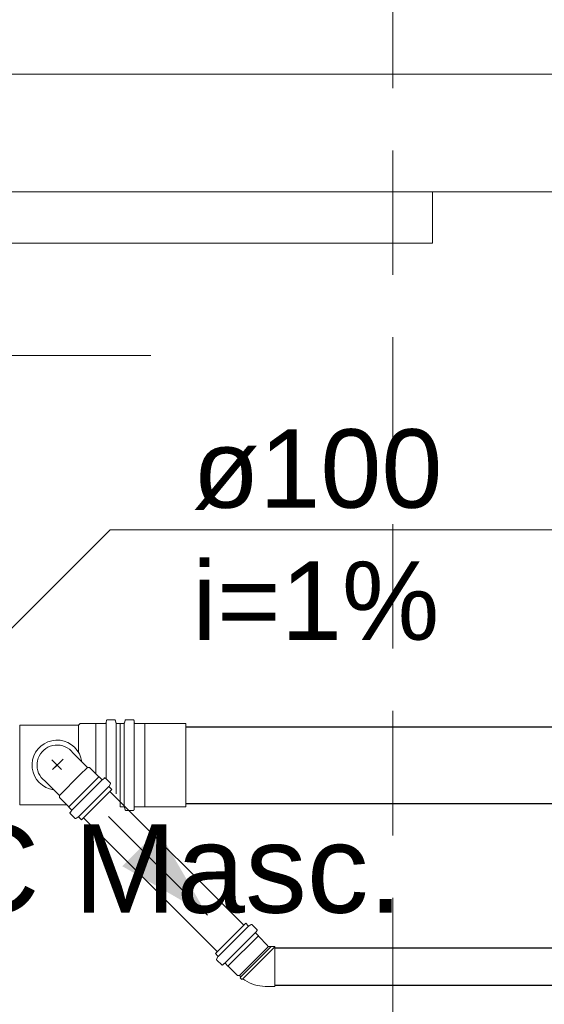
# Model space of a CAD drawing. Header units: millimetres. Extents: x 321 to 585, y -277 to 9.
# Tile 571 of 656: x 353.94 to 355.28, y -95.97 to -93.46. Entities that reach past the tile are written whole.
import ezdxf

# ---------------------------------------------------------------- set-up
doc = ezdxf.new("R2010")
doc.units = ezdxf.units.MM
doc.header["$MEASUREMENT"] = 0
doc.linetypes.add('HIDDEN2', pattern=[0.47625, 0.3175, -0.15875])
doc.linetypes.add('NULL', pattern=[0])
doc.layers.get('0').update_dxf_attribs({"lineweight": 18})
for name, color, linetype, lineweight in [('Ambiente-Textos', 251, 'Continuous', 5), ('CV-Condutos', 1, 'Continuous', 25), ('CV-Sentido conduto', 9, 'Continuous', 30), ('DI-Detalhes', 5, 'HIDDEN2', 9), ('IFC-Laje-Contorno', 134, 'Continuous', 5), ('IFC-Viga-Contorno', 66, 'Continuous', 5), ('Simbolos', 5, 'Continuous', 20), ('Simbolos_int', 2, 'Continuous', 15), ('TQ-Condutos', 3, 'Continuous', 25), ('TQ-Textos conduto', 7, 'Continuous', 9)]:
    doc.layers.add(name, color=color, linetype=linetype, lineweight=lineweight)
doc.styles.add('Arial', font='arial.ttf')

msp = doc.modelspace()

# ---------------------------------------------------------------- hatches: boundary and pattern name
at = {"layer": 'CV-Sentido conduto', "linetype": 'Continuous'}
msp.add_hatch(color=7, dxfattribs=at).paths.add_polyline_path([(354.4209, -95.7467), (354.2959, -95.5302), (354.2043, -95.6217)])

# ---------------------------------------------------------------- linework, layer by layer
for p, q in [((353.9429, -95.2624), (353.9429, -95.4656)), ((354.0927, -95.2624), (354.0927, -95.3313)), ((354.1366, -95.258), (354.1366, -95.3857)), ((354.1631, -95.2575), (354.1631, -95.399)), ((354.1885, -95.2575), (354.1885, -95.437)), ((354.0268, -95.3753), (354.0533, -95.3488)), ((354.1158, -95.3699), (354.0785, -95.3326)), ((354.0497, -95.3756), (354.0245, -95.3504)), ((354.0381, -95.364), (354.0268, -95.3753)), ((354.0381, -95.364), (354.0497, -95.3756)), ((354.1158, -95.3699), (354.0965, -95.3892)), ((354.1209, -95.3699), (354.1158, -95.3699)), ((354.1446, -95.3937), (354.1209, -95.3699)), ((354.0441, -95.4416), (354.0965, -95.3892)), ((354.0678, -95.4705), (354.1446, -95.3937)), ((354.1518, -95.4003), (354.1452, -95.3937)), ((354.1586, -95.397), (354.1545, -95.4004)), ((354.1737, -95.4095), (354.1613, -95.3972)), ((354.0441, -95.4416), (354.0068, -95.4043)), ((354.0758, -95.479), (354.1531, -95.4016)), ((354.0928, -95.496), (354.1701, -95.4186)), ((354.174, -95.412), (354.1709, -95.4173)), ((354.1774, -95.4259), (354.1712, -95.4197)), ((354.0441, -95.4467), (354.0441, -95.4416)), ((354.0678, -95.4705), (354.0441, -95.4467)), ((354.1, -95.5032), (354.1774, -95.4259))]:
    msp.add_line(p, q)
for points in [[(354.1011, -95.3553), (354.0989, -95.3451), (354.095, -95.3354), (354.0895, -95.3265), (354.0827, -95.3186), (354.0747, -95.3119), (354.0656, -95.3066), (354.0559, -95.3029), (354.0457, -95.3008), (354.0352, -95.3004), (354.0249, -95.3018), (354.0149, -95.3048), (354.0055, -95.3094), (353.997, -95.3155), (353.9896, -95.3229), (353.9835, -95.3313), (353.9789, -95.3407), (353.9759, -95.3507), (353.9746, -95.3611), (353.975, -95.3715), (353.9771, -95.3817), (353.9808, -95.3915), (353.9861, -95.4005), (353.9927, -95.4085), (354.0006, -95.4154), (354.0096, -95.4208), (354.0192, -95.4247), (354.0294, -95.427)], [(354.0785, -95.3326), (354.0742, -95.3278), (354.0694, -95.3236), (354.0641, -95.32), (354.0584, -95.3171), (354.0524, -95.3149), (354.0461, -95.3135), (354.0397, -95.3129), (354.0333, -95.3131), (354.027, -95.3141), (354.0208, -95.3159), (354.0149, -95.3185), (354.0094, -95.3217), (354.0043, -95.3257), (353.9998, -95.3302), (353.9959, -95.3353), (353.9926, -95.3408), (353.9901, -95.3467), (353.9883, -95.3528), (353.9873, -95.3592), (353.9871, -95.3656), (353.9877, -95.372), (353.9891, -95.3782), (353.9912, -95.3843), (353.9941, -95.39), (353.9977, -95.3953), (354.002, -95.4001), (354.0068, -95.4043)], [(354.1612, -95.3971), (354.161, -95.3969), (354.1607, -95.3968), (354.1604, -95.3966), (354.1601, -95.3966), (354.1598, -95.3966), (354.1594, -95.3966), (354.1591, -95.3967), (354.1588, -95.3968), (354.1585, -95.397)], [(354.1518, -95.4003), (354.1521, -95.4005), (354.1523, -95.4007), (354.1527, -95.4008), (354.153, -95.4009), (354.1533, -95.4009), (354.1536, -95.4008), (354.154, -95.4007), (354.1542, -95.4006), (354.1545, -95.4004)], [(354.1709, -95.4173), (354.1708, -95.4175), (354.1707, -95.4178), (354.1706, -95.4181), (354.1706, -95.4184), (354.1707, -95.4187), (354.1708, -95.419), (354.1709, -95.4192), (354.171, -95.4195), (354.1712, -95.4197)], [(354.174, -95.412), (354.1741, -95.4117), (354.1742, -95.4114), (354.1742, -95.4111), (354.1742, -95.4108), (354.1742, -95.4106), (354.1741, -95.4103), (354.174, -95.41), (354.1738, -95.4098), (354.1736, -95.4095)]]:
    msp.add_lwpolyline(points)
at = {"layer": 'CV-Condutos'}
for p, q in [((354.1723, -95.4309), (354.5135, -95.7722)), ((354.1051, -95.4981), (354.4463, -95.8394)), ((354.5927, -95.8298), (361.9971, -95.8298)), ((354.5927, -95.9248), (361.9971, -95.9248))]:
    msp.add_line(p, q, dxfattribs=at)
at = {"layer": 'CV-Sentido conduto'}
msp.add_lwpolyline([(354.1688, -95.4946), (354.4209, -95.7467)], dxfattribs=at)
at = {"layer": 'DI-Detalhes'}
msp.add_lwpolyline([(345.6967, -92.8445), (354.8938, -92.8445), (354.8938, -98.9552), (345.6967, -98.9552), (345.6967, -92.8445)], dxfattribs=at)
at = {"layer": 'IFC-Laje-Contorno', "color": 7, "lineweight": 5}
for p, q in [((354.9941, -94.0336), (354.9941, -93.9026)), ((353.8008, -94.0336), (354.9941, -94.0336))]:
    msp.add_line(p, q, dxfattribs=at)
at = {"layer": 'IFC-Viga-Contorno', "color": 7, "lineweight": 5}
for p, q in [((352.3847, -93.6026), (359.0137, -93.6026)), ((352.3847, -93.9026), (356.5537, -93.9026))]:
    msp.add_line(p, q, dxfattribs=at)
at = {"layer": 'Simbolos'}
for p, q in [((354.1846, -95.2487), (354.1657, -95.2487)), ((354.2133, -95.2487), (354.2322, -95.2487)), ((354.0803, -95.2624), (353.9429, -95.2624)), ((354.0927, -95.2624), (354.0803, -95.2624)), ((354.0971, -95.258), (354.0927, -95.2624)), ((354.1366, -95.258), (354.0971, -95.258)), ((354.1371, -95.2575), (354.1366, -95.258)), ((354.1613, -95.2575), (354.1371, -95.2575)), ((354.1637, -95.2505), (354.1633, -95.2557)), ((354.1866, -95.2502), (354.1881, -95.256)), ((354.1989, -95.2575), (354.19, -95.2575)), ((354.1989, -95.4705), (354.1989, -95.2575)), ((354.1989, -95.2575), (354.2078, -95.2575)), ((354.1989, -95.2575), (354.1989, -95.4474)), ((354.2113, -95.2502), (354.2098, -95.256)), ((354.2342, -95.2505), (354.2346, -95.2557)), ((354.2366, -95.2575), (354.2608, -95.2575)), ((354.2608, -95.2575), (354.2613, -95.258)), ((354.2613, -95.258), (354.3659, -95.258)), ((354.0629, -95.4656), (353.9429, -95.4656)), ((354.0678, -95.471), (354.0678, -95.4705)), ((354.0745, -95.4777), (354.0678, -95.471)), ((354.1989, -95.4705), (354.2078, -95.4705)), ((354.2113, -95.4778), (354.2098, -95.472)), ((354.2342, -95.4775), (354.2346, -95.4723)), ((354.2366, -95.4705), (354.2608, -95.4705)), ((354.2608, -95.4705), (354.2613, -95.47)), ((354.2613, -95.47), (354.3659, -95.47)), ((354.0712, -95.4844), (354.0746, -95.4804)), ((354.0837, -95.4995), (354.0713, -95.4871)), ((354.0861, -95.4998), (354.0914, -95.4967)), ((354.1, -95.5032), (354.0939, -95.4971)), ((354.2133, -95.4793), (354.2322, -95.4793)), ((354.4413, -95.8445), (354.5186, -95.7671)), ((354.5186, -95.7671), (354.5248, -95.7733)), ((354.5325, -95.7705), (354.5272, -95.7736)), ((354.5349, -95.7708), (354.5473, -95.7832)), ((354.5474, -95.7859), (354.544, -95.79)), ((354.5442, -95.7927), (354.5508, -95.7993)), ((354.5508, -95.7993), (354.5508, -95.7998)), ((354.5508, -95.7998), (354.5745, -95.8236)), ((354.5745, -95.8236), (354.5745, -95.8246)), ((354.4413, -95.8445), (354.4474, -95.8506)), ((354.5765, -95.8266), (354.5927, -95.8266)), ((354.4446, -95.8583), (354.4477, -95.853)), ((354.445, -95.8608), (354.4574, -95.8732)), ((354.4601, -95.8733), (354.4641, -95.8699)), ((354.4668, -95.87), (354.4734, -95.8766)), ((354.4734, -95.8766), (354.474, -95.8766)), ((354.474, -95.8766), (354.4977, -95.9004)), ((354.4977, -95.9004), (354.5028, -95.9004)), ((354.5028, -95.9004), (354.5065, -95.9041)), ((354.5065, -95.9041), (354.5046, -95.9064)), ((354.5046, -95.9064), (354.5087, -95.9105)), ((354.511, -95.9086), (354.5087, -95.9105)), ((354.5678, -95.928), (354.5927, -95.928))]:
    msp.add_line(p, q, dxfattribs=at)
for points in [[(354.1657, -95.2487), (354.1654, -95.2487), (354.165, -95.2488), (354.1647, -95.2489), (354.1645, -95.2491), (354.1642, -95.2493), (354.164, -95.2496), (354.1639, -95.2499), (354.1638, -95.2502), (354.1637, -95.2505)], [(354.1865, -95.2502), (354.1864, -95.2499), (354.1863, -95.2496), (354.1861, -95.2494), (354.1859, -95.2492), (354.1857, -95.249), (354.1855, -95.2489), (354.1852, -95.2488), (354.1849, -95.2487), (354.1846, -95.2487)], [(354.2133, -95.2487), (354.213, -95.2487), (354.2127, -95.2488), (354.2124, -95.2489), (354.2122, -95.249), (354.2119, -95.2492), (354.2117, -95.2494), (354.2115, -95.2496), (354.2114, -95.2499), (354.2113, -95.2502)], [(354.2341, -95.2505), (354.2341, -95.2502), (354.234, -95.2499), (354.2338, -95.2496), (354.2336, -95.2493), (354.2334, -95.2491), (354.2331, -95.2489), (354.2328, -95.2488), (354.2325, -95.2487), (354.2322, -95.2487)], [(354.1613, -95.2575), (354.1616, -95.2575), (354.1619, -95.2574), (354.1622, -95.2572), (354.1625, -95.2571), (354.1627, -95.2568), (354.1629, -95.2566), (354.1631, -95.2563), (354.1632, -95.256), (354.1633, -95.2557)], [(354.1881, -95.256), (354.1882, -95.2563), (354.1883, -95.2565), (354.1885, -95.2568), (354.1887, -95.257), (354.1889, -95.2572), (354.1892, -95.2573), (354.1895, -95.2574), (354.1897, -95.2575), (354.19, -95.2575)], [(354.2078, -95.2575), (354.2081, -95.2575), (354.2084, -95.2574), (354.2087, -95.2573), (354.2089, -95.2572), (354.2091, -95.257), (354.2093, -95.2568), (354.2095, -95.2565), (354.2096, -95.2563), (354.2097, -95.256)], [(354.2346, -95.2557), (354.2347, -95.256), (354.2348, -95.2563), (354.2349, -95.2566), (354.2351, -95.2568), (354.2354, -95.2571), (354.2356, -95.2572), (354.2359, -95.2574), (354.2363, -95.2575), (354.2366, -95.2575)], [(354.2097, -95.472), (354.2096, -95.4717), (354.2095, -95.4714), (354.2093, -95.4712), (354.2091, -95.471), (354.2089, -95.4708), (354.2087, -95.4707), (354.2084, -95.4706), (354.2081, -95.4705), (354.2078, -95.4705)], [(354.2366, -95.4705), (354.2363, -95.4705), (354.2359, -95.4706), (354.2356, -95.4707), (354.2354, -95.4709), (354.2351, -95.4711), (354.2349, -95.4714), (354.2348, -95.4717), (354.2347, -95.472), (354.2346, -95.4723)], [(354.0712, -95.4844), (354.071, -95.4847), (354.0708, -95.485), (354.0708, -95.4853), (354.0707, -95.4856), (354.0707, -95.4859), (354.0708, -95.4863), (354.0709, -95.4866), (354.0711, -95.4868), (354.0713, -95.4871)], [(354.0746, -95.4804), (354.0748, -95.4801), (354.0749, -95.4798), (354.075, -95.4795), (354.075, -95.4792), (354.075, -95.4788), (354.0749, -95.4785), (354.0748, -95.4782), (354.0747, -95.4779), (354.0744, -95.4777)], [(354.0837, -95.4995), (354.0839, -95.4997), (354.0842, -95.4998), (354.0844, -95.5), (354.0847, -95.5), (354.085, -95.5001), (354.0853, -95.5001), (354.0856, -95.5), (354.0858, -95.4999), (354.0861, -95.4998)], [(354.0938, -95.4971), (354.0936, -95.4969), (354.0934, -95.4967), (354.0931, -95.4966), (354.0928, -95.4965), (354.0925, -95.4965), (354.0923, -95.4965), (354.092, -95.4965), (354.0917, -95.4966), (354.0914, -95.4967)], [(354.2113, -95.4778), (354.2114, -95.4781), (354.2115, -95.4783), (354.2117, -95.4786), (354.2119, -95.4788), (354.2122, -95.479), (354.2124, -95.4791), (354.2127, -95.4792), (354.213, -95.4793), (354.2133, -95.4793)], [(354.2322, -95.4793), (354.2325, -95.4793), (354.2328, -95.4792), (354.2331, -95.479), (354.2334, -95.4789), (354.2336, -95.4786), (354.2338, -95.4784), (354.234, -95.4781), (354.2341, -95.4778), (354.2341, -95.4775)], [(354.5248, -95.7733), (354.525, -95.7734), (354.5252, -95.7736), (354.5255, -95.7737), (354.5258, -95.7738), (354.5261, -95.7738), (354.5263, -95.7738), (354.5266, -95.7738), (354.5269, -95.7737), (354.5272, -95.7736)], [(354.5349, -95.7708), (354.5347, -95.7706), (354.5344, -95.7705), (354.5342, -95.7704), (354.5339, -95.7703), (354.5336, -95.7702), (354.5333, -95.7702), (354.533, -95.7703), (354.5328, -95.7704), (354.5325, -95.7705)], [(354.544, -95.79), (354.5439, -95.7902), (354.5437, -95.7905), (354.5436, -95.7908), (354.5436, -95.7912), (354.5436, -95.7915), (354.5437, -95.7918), (354.5438, -95.7921), (354.544, -95.7924), (354.5442, -95.7927)], [(354.5474, -95.7859), (354.5476, -95.7856), (354.5478, -95.7853), (354.5478, -95.785), (354.5479, -95.7847), (354.5479, -95.7844), (354.5478, -95.784), (354.5477, -95.7837), (354.5475, -95.7835), (354.5473, -95.7832)], [(354.5745, -95.8246), (354.5746, -95.825), (354.5747, -95.8253), (354.5748, -95.8256), (354.575, -95.8259), (354.5752, -95.8262), (354.5755, -95.8264), (354.5759, -95.8265), (354.5762, -95.8266), (354.5765, -95.8266)], [(354.4477, -95.853), (354.4478, -95.8528), (354.4479, -95.8525), (354.448, -95.8522), (354.448, -95.8519), (354.4479, -95.8516), (354.4479, -95.8513), (354.4477, -95.8511), (354.4476, -95.8508), (354.4474, -95.8506)], [(354.4447, -95.8584), (354.4445, -95.8586), (354.4444, -95.8589), (354.4444, -95.8592), (354.4444, -95.8595), (354.4444, -95.8598), (354.4445, -95.86), (354.4446, -95.8603), (354.4448, -95.8605), (354.445, -95.8608)], [(354.4574, -95.8732), (354.4576, -95.8734), (354.4579, -95.8735), (354.4582, -95.8737), (354.4585, -95.8737), (354.4589, -95.8737), (354.4592, -95.8737), (354.4595, -95.8736), (354.4598, -95.8735), (354.4601, -95.8733)], [(354.4668, -95.87), (354.4666, -95.8698), (354.4663, -95.8696), (354.466, -95.8695), (354.4656, -95.8694), (354.4653, -95.8694), (354.465, -95.8695), (354.4647, -95.8696), (354.4644, -95.8697), (354.4641, -95.8699)], [(354.511, -95.9086), (354.5166, -95.9125), (354.5224, -95.916), (354.5284, -95.9191), (354.5346, -95.9218), (354.5411, -95.924), (354.5476, -95.9257), (354.5543, -95.927), (354.561, -95.9278), (354.5678, -95.928)]]:
    msp.add_lwpolyline(points, dxfattribs=at)
at = {"layer": 'Simbolos_int'}
for p, q in [((354.2094, -95.4705), (354.2094, -95.2575)), ((354.2348, -95.4705), (354.2348, -95.2575)), ((354.2613, -95.47), (354.2613, -95.258)), ((354.3659, -95.47), (354.3659, -95.258)), ((354.4485, -95.8517), (354.5258, -95.7743)), ((354.4655, -95.8687), (354.5429, -95.7914)), ((354.4734, -95.8766), (354.5508, -95.7993)), ((354.5028, -95.9004), (354.5766, -95.8266)), ((354.5065, -95.9041), (354.5839, -95.8266)), ((354.511, -95.9086), (354.5927, -95.8269)), ((354.5927, -95.8266), (354.5927, -95.928))]:
    msp.add_line(p, q, dxfattribs=at)
at = {"layer": 'TQ-Condutos'}
for p, q in [((354.3659, -95.266), (358.5408, -95.266)), ((354.3659, -95.462), (358.5408, -95.462))]:
    msp.add_line(p, q, dxfattribs=at)
at = {"layer": 'TQ-Textos conduto'}
for points in [[(353.1078, -94.9199), (353.1078, -94.3199), (354.2767, -94.3199)], [(353.573, -95.364), (354.173, -94.764), (355.3419, -94.764)]]:
    msp.add_lwpolyline(points, dxfattribs=at)

# ---------------------------------------------------------------- texts
at = {"layer": 'Ambiente-Textos', "color": 7, "linetype": 'NULL', "lineweight": 5, "insert": (354.1942, -95.7434), "char_height": 0.225, "width": 2.958933, "attachment_point": 8, "line_spacing_factor": 0.9, "style": 'Arial'}
msp.add_mtext('WC Masc.', dxfattribs=at)
at = {"layer": 'TQ-Textos conduto', "linetype": 'NULL', "char_height": 0.2, "attachment_point": 7, "line_spacing_factor": 0.6, "style": 'Arial'}
for s, insert, width in [('ø100', (354.383, -94.7133), 1.273476), ('i=1%', (354.383, -95.0466), 1.257927)]:
    msp.add_mtext(s, dxfattribs=dict(at, insert=insert, width=width))

doc.saveas('drawing.dxf')
